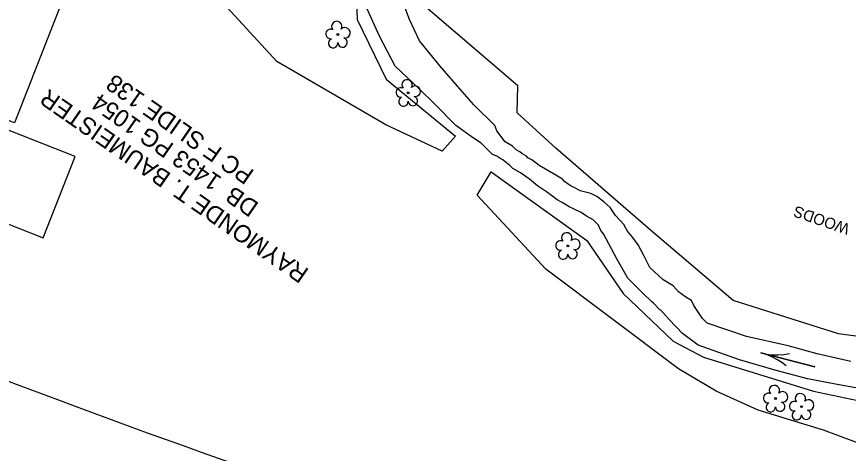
# Model space of a CAD drawing. Extents: x 472260 to 482161, y 489063 to 507124.
# Drawn here: x 479790.2 to 480089.5, y 493560.8 to 493717.9 of the extents above; entities that cross this region are included whole.
import ezdxf

# ---------------------------------------------------------------- set-up
doc = ezdxf.new("R2010")
doc.units = 0
for name, color, linetype in [('Exist Structure Minor Drop Inlet Cogo Elevation', 7, 'Continuous'), ('Prop Drainage Structure Drop Inlet Grate 2 Wide Slots and Flat Grates 840 20 Label', 7, 'Continuous'), ('Prop Drainage Structure Pipe RCP 18in Class IV', 7, 'Continuous'), ('Prop Drainage Structure Pipe RCP 24in Class III', 7, 'Continuous'), ('Prop Drainage Structure Pipe RCP 66in Class III', 7, 'Continuous'), ('Prop Drainage Structure Pipe Welded Steel 66in Label', 7, 'Continuous'), ('Prop Drainage Structure Tops and Inverts LABEL', 7, 'Continuous'), ('Prop Erosion Rip Rap Pad at Outlet Label', 7, 'Continuous'), ('Prop SS Fill Line', 7, 'Continuous'), ('Scratch_Level_7', 7, 'Continuous')]:
    doc.layers.add(name, color=color, linetype=linetype)

msp = doc.modelspace()

# ---------------------------------------------------------------- linework, layer by layer
at = {"layer": 'Exist Structure Minor Drop Inlet Cogo Elevation'}
msp.add_arc((481145.82, 497175.77), 3837.55, 247.8014, 251.08844, dxfattribs=at)
at = {"layer": 'Prop Drainage Structure Drop Inlet Grate 2 Wide Slots and Flat Grates 840 20 Label'}
for p, q in [((479905.78, 493711.46), (479905.78, 493711.46)), ((479931.06, 493690.44), (479931.06, 493690.44)), ((479988.51, 493635.41), (479988.51, 493635.41)), ((480063.22, 493580.54), (480063.22, 493580.54)), ((480072.59, 493577.61), (480072.59, 493577.61))]:
    msp.add_line(p, q, dxfattribs=at)
for centre in [(479905.78, 493711.46), (479931.06, 493690.44), (479988.51, 493635.41), (480063.22, 493580.54), (480072.59, 493577.61)]:
    msp.add_circle(centre, 0.326, dxfattribs=at)
for centre, radius, start, end in [((479905.4, 493714.33), 1.86, 330.1651, 219.7134), ((479903.18, 493711.61), 1.73, 62.6636, 279.3457), ((479908.33, 493712.05), 1.9, 257.1011, 134.1999), ((479907.46, 493708.56), 1.7, 181.2822, 74.56), ((479904.08, 493708.34), 1.69, 111.5671, 6.231), ((479930.68, 493693.31), 1.86, 330.1651, 219.7134), ((479928.46, 493690.59), 1.73, 62.6636, 279.3457), ((479933.61, 493691.03), 1.9, 257.1011, 134.1999), ((479932.74, 493687.54), 1.7, 181.2822, 74.56), ((479929.36, 493687.32), 1.69, 111.5671, 6.231), ((479988.13, 493638.29), 1.86, 330.1651, 219.7134), ((479985.91, 493635.57), 1.73, 62.6636, 279.3457), ((479991.06, 493636), 1.9, 257.1011, 134.1999), ((479986.81, 493632.29), 1.69, 111.5671, 6.231), ((479990.18, 493632.51), 1.7, 181.2822, 74.56), ((480062.84, 493583.42), 1.86, 330.1651, 219.7134), ((480060.62, 493580.7), 1.73, 62.6636, 279.3457), ((480065.77, 493581.13), 1.9, 257.1011, 134.1999), ((480072.2, 493580.48), 1.86, 330.1651, 219.7134), ((480061.52, 493577.42), 1.69, 111.5671, 6.231), ((480064.89, 493577.64), 1.7, 181.2822, 74.56), ((480069.98, 493577.76), 1.73, 62.6636, 279.3457), ((480075.14, 493578.2), 1.9, 257.1011, 134.1999), ((480070.88, 493574.49), 1.69, 111.5671, 6.231), ((480074.26, 493574.71), 1.7, 181.2822, 74.56)]:
    msp.add_arc(centre, radius, start, end, dxfattribs=at)
at = {"layer": 'Prop Drainage Structure Pipe RCP 18in Class IV'}
msp.add_line((480067.69, 493594.45), (480067.69, 493594.45), dxfattribs=at)
msp.add_lwpolyline([(480067.12, 493592.24), (480065.49, 493593.47), (480063.73, 493594.57), (480061.87, 493595.54), (480059.96, 493596.35), (480058, 493596.93), (480077.37, 493591.98), (480058, 493596.93), (480060, 493596.49), (480062.06, 493596.29), (480064.16, 493596.24), (480066.23, 493596.37), (480068.25, 493596.67)], dxfattribs=at)
at = {"layer": 'Prop Drainage Structure Pipe RCP 24in Class III'}
for points in [[(480038.61, 493607.6), (480036.94, 493609.26), (480033.83, 493613.99), (480032.97, 493615.73), (480030.98, 493616.96), (480028.29, 493618.91), (480026.44, 493621.05), (480022.78, 493623.2), (480018.02, 493627.66), (480015.97, 493631.73), (480013.88, 493635.81), (480011.83, 493638.53), (480009.96, 493640.72), (480008.63, 493643.06), (480005.66, 493646.32), (480003.71, 493649.28), (480001.5, 493651.23), (479998.99, 493653.24), (479996.81, 493654.27), (479993, 493655.24), (479991.34, 493656.22), (479989.73, 493656.88), (479988.66, 493657.58), (479987.28, 493658.61), (479986.62, 493659.4), (479984.18, 493660.9), (479978.2, 493664.34), (479975.53, 493666.38), (479974.14, 493667.09), (479973.64, 493667.71), (479971.93, 493668.61), (479971.25, 493669.3), (479969.99, 493670), (479968.6, 493671.33), (479966, 493672.82), (479963.03, 493676.81), (479962.26, 493678.75), (479954.73, 493686.14), (479948.86, 493692.81), (479942.55, 493699.99), (479935.14, 493709.16), (479931.56, 493716.8), (479928.03, 493726.18)], [(480035.45, 493599.73), (480029.75, 493603.88), (480024.85, 493609.08), (480021.97, 493612.25), (480021.65, 493612.44), (480019.33, 493614.78), (480018.63, 493615.48), (480015.59, 493618.25), (480010.07, 493623.81), (480006.27, 493630.52), (480004.24, 493634.32), (480002.33, 493637.98), (480001.31, 493639.74), (480000.41, 493640.99), (479999.56, 493642.86), (479997.59, 493644.74), (479995.27, 493646.07), (479993.3, 493647.41), (479990.6, 493648.71), (479989.03, 493649.49), (479986.5, 493650.98), (479984.72, 493651.95), (479983.11, 493653.15), (479980.86, 493654.8), (479978.73, 493656.34), (479977.57, 493657.02), (479974.7, 493659.39), (479971.45, 493661.74), (479968.79, 493663.31), (479967.52, 493664.41), (479966.02, 493665.62), (479965.14, 493666.32), (479964.06, 493666.95), (479962.99, 493667.65), (479961.45, 493668.23), (479957.34, 493672.39), (479954.55, 493674.21), (479948.18, 493678.71), (479940.77, 493686.29), (479934.88, 493692.07), (479926.46, 493700.09), (479920.77, 493710.89), (479916.09, 493721.09)], [(480090.36, 493593.86), (480078.22, 493596.65), (480067.79, 493599.47), (480052.77, 493602.88), (480038.61, 493607.6)], [(480098.89, 493583.12), (480086.75, 493585.36), (480074.78, 493587.64), (480062.7, 493590.82), (480050.24, 493594.42), (480035.45, 493599.73)]]:
    msp.add_lwpolyline(points, dxfattribs=at)
at = {"layer": 'Prop Drainage Structure Tops and Inverts LABEL'}
for points in [[(479912.31, 493729.75), (479912.77, 493716.89), (479923.17, 493695.39), (479948.15, 493674.84), (479943.28, 493669.47), (479923.02, 493678.95), (479883.84, 493701.77), (479859.15, 493728.66)], [(480028.35, 493591.21), (479980.57, 493627.02), (479955.9, 493653.69), (479960.94, 493662.03), (479995.41, 493637.41), (480008.48, 493618.27), (480026.45, 493601.12), (480037.28, 493595.46)], [(480037.28, 493595.46), (480076.92, 493583.19), (480108.77, 493576.45), (480119.15, 493568.71)], [(480136.16, 493509.14), (480127.35, 493526.64), (480114.4, 493550.4), (480101.18, 493561.49), (480080.52, 493569.14), (480056.96, 493576.34), (480041.9, 493583.13), (480028.35, 493591.21)]]:
    msp.add_lwpolyline(points, dxfattribs=at)
at = {"layer": 'Prop Erosion Rip Rap Pad at Outlet Label'}
for points in [[(480048.01, 493615.8), (480018.32, 493641.12), (479984.19, 493670.57), (479970.31, 493683.23), (479970.5, 493692.92), (479938.15, 493720.67), (479933.77, 493739.13), (479914.48, 493763.64), (479909.91, 493765.97)], [(480540.92, 493447.58), (480508.77, 493457.15), (480492.94, 493489.07), (480468.63, 493497.9), (480466.93, 493532.21), (480443.4, 493535.98), (480403.26, 493536.26), (480395.84, 493558.28), (480395.61, 493579.26), (480377.51, 493588.16), (480364.74, 493533.56), (480390.2, 493528.75), (480387.9, 493517.6), (480375.77, 493510.66), (480360.76, 493518.67), (480327.98, 493531.78), (480292.49, 493541.26), (480263.38, 493552.08), (480230.03, 493566.38), (480216.33, 493577.07), (480172.54, 493588.25), (480134.14, 493597.38), (480085.92, 493603.82), (480048.01, 493615.8)]]:
    msp.add_lwpolyline(points, dxfattribs=at)
at = {"layer": 'Prop SS Fill Line'}
for points in [[(479691.13, 493773.55), (479808.1, 493727.5), (479789.45, 493679.7), (479672.32, 493725.48), (479673.44, 493728.13), (479664.81, 493731.66), (479669.1, 493742.18), (479677.51, 493738.92)], [(479659.9, 493693.51), (479799.81, 493638.37), (479811.3, 493667.51), (479671.33, 493722.55), (479668.31, 493715.17), (479659.98, 493718.45), (479655.87, 493707.97), (479664.1, 493704.52)]]:
    msp.add_lwpolyline(points, close=True, dxfattribs=at)

# ---------------------------------------------------------------- texts
at = {"layer": 'Prop Drainage Structure Pipe RCP 66in Class III'}
msp.add_text('WOODS', height=4, rotation=160.9619, dxfattribs=at).set_placement((480090.29, 493643.14))
at = {"layer": 'Prop Drainage Structure Pipe Welded Steel 66in Label'}
for s, p in [('PC F SLIDE 138', (479876.08, 493662.27)), ('DB  1453 PG 1054', (479877.74, 493650.57))]:
    msp.add_text(s, height=6.25, rotation=145.2516, dxfattribs=at).set_placement(p)
at = {"layer": 'Scratch_Level_7'}
msp.add_text('RAYMONDE T. BAUMEISTER', height=6.25, rotation=145.2516, dxfattribs=at).set_placement((479895.74, 493626.77))

doc.saveas('drawing.dxf')
